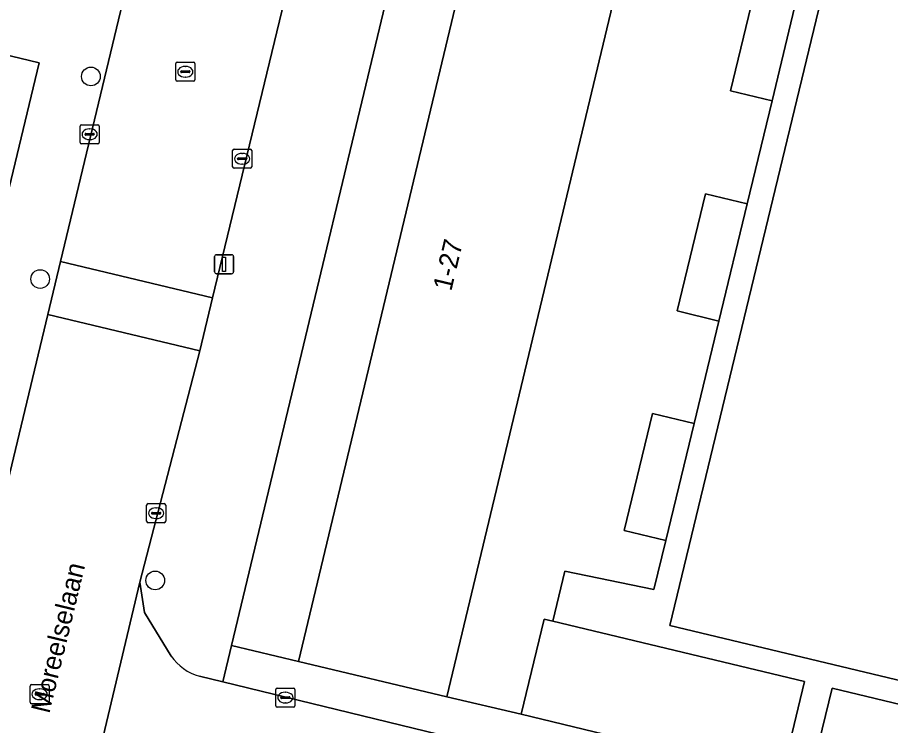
# Model space of a CAD drawing. Extents: x 162803 to 163818, y 381639 to 382475.
# Drawn here: x 163203.73 to 163249.5, y 382261.36 to 382298.47 of the extents above; entities that cross this region are included whole.
import ezdxf

# ---------------------------------------------------------------- set-up
doc = ezdxf.new("R2010")
doc.units = 0
for name, color, linetype in [('IMGEO_Boom', 7, 'Continuous'), ('IMGEO_Erf', 7, 'Continuous'), ('IMGEO_Kolk', 7, 'Continuous'), ('IMGEO_Lichtmast', 7, 'Continuous'), ('IMGEO_Openbare_ruimte_label', 7, 'Continuous'), ('IMGEO_Pand', 7, 'Continuous'), ('IMGEO_Pand_nummerreeks', 7, 'Continuous'), ('IMGEO_Rijbaan_lokaal_open', 7, 'Continuous'), ('IMGEO_Rioolput', 7, 'Continuous'), ('IMGEO_Voetpad_open', 7, 'Continuous')]:
    doc.layers.add(name, color=color, linetype=linetype)

msp = doc.modelspace()

# ---------------------------------------------------------------- linework, layer by layer
at = {"layer": 'IMGEO_Boom'}
for centre in [(163207.583, 382295.374), (163204.923, 382284.757), (163210.954, 382268.962)]:
    msp.add_circle(centre, 0.489, dxfattribs=at)
at = {"layer": 'IMGEO_Erf'}
for points in [[(163225.556, 382309.796), (163214.952, 382265.544), (163218.465, 382264.714), (163229.049, 382308.939)], [(163236.827, 382307.077), (163226.243, 382262.852), (163230.143, 382261.953), (163231.34, 382266.931), (163231.804, 382266.82), (163232.434, 382269.446), (163237.103, 382268.482), (163237.725, 382271.058), (163235.548, 382271.584), (163237.027, 382277.708), (163239.204, 382277.182), (163240.502, 382282.557), (163238.325, 382283.083), (163239.809, 382289.226), (163241.986, 382288.7), (163243.29, 382294.095), (163241.113, 382294.621), (163242.596, 382300.765), (163244.773, 382300.239), (163245.892, 382304.87)], [(163262.216, 382300.897), (163247.107, 382304.575), (163237.933, 382266.607), (163253.055, 382262.982)], [(163193.788, 382250), (163204.875, 382296.09), (163198.99, 382297.502), (163197.558, 382291.542), (163196.163, 382285.737), (163194.78, 382279.981), (163193.373, 382274.127), (163191.894, 382267.972), (163190.583, 382262.516), (163189.117, 382256.414), (163187.699, 382250.511), (163187.576, 382250), (163186.304, 382244.706), (163184.898, 382238.854), (163190.746, 382237.354)]]:
    msp.add_lwpolyline(points, close=True, dxfattribs=at)
at = {"layer": 'IMGEO_Kolk'}
for p, q in [((163207.017, 382291.921), (163207.017, 382292.773)), ((163207.092, 382292.847), (163207.944, 382292.847)), ((163207.505, 382292.627), (163207.53, 382292.627)), ((163208.018, 382292.773), (163208.018, 382291.921)), ((163207.276, 382292.341), (163207.276, 382292.353)), ((163207.714, 382292.304), (163207.316, 382292.304)), ((163207.319, 382292.39), (163207.717, 382292.39)), ((163207.76, 382292.353), (163207.76, 382292.341)), ((163207.944, 382291.847), (163207.092, 382291.847)), ((163207.528, 382292.067), (163207.503, 382292.067)), ((163215.014, 382290.635), (163215.014, 382291.487)), ((163215.089, 382291.561), (163215.941, 382291.561)), ((163215.502, 382291.341), (163215.527, 382291.341)), ((163216.015, 382291.487), (163216.015, 382290.635)), ((163215.273, 382291.055), (163215.273, 382291.067)), ((163215.711, 382291.018), (163215.313, 382291.018)), ((163215.316, 382291.104), (163215.714, 382291.104)), ((163215.525, 382290.781), (163215.5, 382290.781)), ((163215.757, 382291.067), (163215.757, 382291.055)), ((163215.941, 382290.561), (163215.089, 382290.561)), ((163210.577, 382272.985), (163211.429, 382272.985)), ((163210.502, 382272.059), (163210.502, 382272.911)), ((163210.761, 382272.479), (163210.761, 382272.491)), ((163210.804, 382272.528), (163211.202, 382272.528)), ((163210.99, 382272.765), (163211.015, 382272.765)), ((163211.245, 382272.491), (163211.245, 382272.479)), ((163211.503, 382272.911), (163211.503, 382272.059)), ((163211.199, 382272.442), (163210.801, 382272.442)), ((163211.013, 382272.205), (163210.988, 382272.205)), ((163211.429, 382271.985), (163210.577, 382271.985)), ((163217.351, 382263.318), (163218.203, 382263.318)), ((163217.276, 382262.392), (163217.276, 382263.244)), ((163217.578, 382262.861), (163217.976, 382262.861)), ((163217.764, 382263.098), (163217.789, 382263.098)), ((163218.277, 382263.244), (163218.277, 382262.392)), ((163217.535, 382262.812), (163217.535, 382262.824)), ((163217.973, 382262.775), (163217.575, 382262.775)), ((163217.787, 382262.538), (163217.762, 382262.538)), ((163218.019, 382262.824), (163218.019, 382262.812)), ((163218.203, 382262.318), (163217.351, 382262.318))]:
    msp.add_line(p, q, dxfattribs=at)
for points in [[(163207.017, 382291.921), (163207.017, 382292.773)], [(163207.092, 382292.847), (163207.944, 382292.847)], [(163208.018, 382292.773), (163208.018, 382291.921)], [(163207.944, 382291.847), (163207.092, 382291.847)], [(163215.014, 382290.635), (163215.014, 382291.487)], [(163215.089, 382291.561), (163215.941, 382291.561)], [(163216.015, 382291.487), (163216.015, 382290.635)], [(163215.941, 382290.561), (163215.089, 382290.561)], [(163210.577, 382272.985), (163211.429, 382272.985)], [(163210.502, 382272.059), (163210.502, 382272.911)], [(163211.503, 382272.911), (163211.503, 382272.059)], [(163211.429, 382271.985), (163210.577, 382271.985)], [(163217.351, 382263.318), (163218.203, 382263.318)], [(163217.276, 382262.392), (163217.276, 382263.244)], [(163218.277, 382263.244), (163218.277, 382262.392)], [(163218.203, 382262.318), (163217.351, 382262.318)]]:
    msp.add_lwpolyline(points, dxfattribs=at)
for centre, radius, start, end in [((163207.094, 382292.771), 0.0765, 91.552, 178.448), ((163207.094, 382292.771), 0.0765, 91.552, 178.448), ((163207.942, 382292.771), 0.0765, 1.552, 88.448), ((163207.942, 382292.771), 0.0765, 1.552, 88.448), ((163207.316, 382292.35), 0.0403, 85.8775, 175.7526), ((163207.313, 382292.34), 0.0366, 178.938, 274.7102), ((163207.717, 382292.347), 0.043, 264.8664, 352.4533), ((163207.721, 382292.352), 0.0386, 1.7309, 96.639), ((163207.094, 382291.923), 0.0765, 181.552, 268.448), ((163207.094, 382291.923), 0.0765, 181.552, 268.448), ((163207.942, 382291.923), 0.0765, 271.552, 358.448), ((163207.942, 382291.923), 0.0765, 271.552, 358.448), ((163215.091, 382291.485), 0.0765, 91.552, 178.448), ((163215.091, 382291.485), 0.0765, 91.552, 178.448), ((163215.939, 382291.485), 0.0765, 1.552, 88.448), ((163215.939, 382291.485), 0.0765, 1.552, 88.448), ((163215.313, 382291.064), 0.0403, 85.8775, 175.7526), ((163215.31, 382291.054), 0.0366, 178.938, 274.7102), ((163215.714, 382291.061), 0.043, 264.8664, 352.4533), ((163215.718, 382291.066), 0.0386, 1.7309, 96.639), ((163215.091, 382290.637), 0.0765, 181.552, 268.448), ((163215.091, 382290.637), 0.0765, 181.552, 268.448), ((163215.939, 382290.637), 0.0765, 271.552, 358.448), ((163215.939, 382290.637), 0.0765, 271.552, 358.448), ((163210.579, 382272.909), 0.0765, 91.552, 178.448), ((163210.579, 382272.909), 0.0765, 91.552, 178.448), ((163211.427, 382272.909), 0.0765, 1.552, 88.448), ((163211.427, 382272.909), 0.0765, 1.552, 88.448), ((163210.801, 382272.488), 0.0403, 85.8775, 175.7526), ((163210.798, 382272.478), 0.0366, 178.938, 274.7102), ((163211.202, 382272.485), 0.043, 264.8664, 352.4533), ((163211.206, 382272.49), 0.0386, 1.7309, 96.639), ((163210.579, 382272.061), 0.0765, 181.552, 268.448), ((163210.579, 382272.061), 0.0765, 181.552, 268.448), ((163211.427, 382272.061), 0.0765, 271.552, 358.448), ((163211.427, 382272.061), 0.0765, 271.552, 358.448), ((163217.353, 382263.242), 0.0765, 91.552, 178.448), ((163217.353, 382263.242), 0.0765, 91.552, 178.448), ((163218.201, 382263.242), 0.0765, 1.552, 88.448), ((163218.201, 382263.242), 0.0765, 1.552, 88.448), ((163217.575, 382262.821), 0.0403, 85.8775, 175.7526), ((163217.98, 382262.823), 0.0386, 1.7309, 96.639), ((163217.572, 382262.811), 0.0366, 178.938, 274.7102), ((163217.976, 382262.818), 0.043, 264.8664, 352.4533), ((163217.353, 382262.394), 0.0765, 181.552, 268.448), ((163217.353, 382262.394), 0.0765, 181.552, 268.448), ((163218.201, 382262.394), 0.0765, 271.552, 358.448), ((163218.201, 382262.394), 0.0765, 271.552, 358.448)]:
    msp.add_arc(centre, radius, start, end, dxfattribs=at)
for centre, major_axis, ratio, start_param, end_param in [((163207.504, 382292.347), (-0.387, 0.002), 0.722429, 4.712389, 7.853982), ((163207.529, 382292.347), (-0.39, 0.002), 0.717154, 1.570796, 4.712389), ((163215.501, 382291.061), (-0.387, 0.002), 0.722429, 4.712389, 7.853982), ((163215.526, 382291.061), (-0.39, 0.002), 0.717154, 1.570796, 4.712389), ((163210.989, 382272.485), (-0.387, 0.002), 0.722429, 4.712389, 7.853982), ((163211.014, 382272.485), (-0.39, 0.002), 0.717154, 1.570796, 4.712389), ((163217.763, 382262.818), (-0.387, 0.002), 0.722429, 4.712389, 7.853982), ((163217.788, 382262.818), (-0.39, 0.002), 0.717154, 1.570796, 4.712389)]:
    msp.add_ellipse(centre, major_axis=major_axis, ratio=ratio, start_param=start_param, end_param=end_param, dxfattribs=at)
at = {"layer": 'IMGEO_Lichtmast'}
for p, q in [((163214.07, 382285.134), (163214.07, 382285.934)), ((163214.07, 382285.934), (163214.07, 382285.134)), ((163214.17, 382286.034), (163214.96, 382286.034)), ((163214.96, 382286.034), (163214.17, 382286.034)), ((163215.06, 382285.934), (163215.06, 382285.134)), ((163215.06, 382285.134), (163215.06, 382285.934)), ((163214.96, 382285.034), (163214.17, 382285.034)), ((163214.17, 382285.034), (163214.96, 382285.034))]:
    msp.add_line(p, q, dxfattribs=at)
msp.add_lwpolyline([(163214.49, 382285.909), (163214.64, 382285.909), (163214.64, 382285.159), (163214.49, 382285.159), (163214.49, 382285.909)], dxfattribs=at)
for centre, start, end in [((163214.17, 382285.934), 90, 180), ((163214.17, 382285.934), 90, 180), ((163214.96, 382285.934), 0, 90), ((163214.96, 382285.934), 360, 90), ((163214.17, 382285.134), 180, 270), ((163214.17, 382285.134), 180, 270), ((163214.96, 382285.134), 270, 0), ((163214.96, 382285.134), 270, 0)]:
    msp.add_arc(centre, 0.1, start, end, dxfattribs=at)
at = {"layer": 'IMGEO_Pand'}
for points in [[(163229.049, 382308.939), (163218.465, 382264.714), (163226.243, 382262.852), (163236.827, 382307.077)], [(163244.773, 382300.239), (163242.596, 382300.765), (163241.113, 382294.621), (163243.29, 382294.095)], [(163240.502, 382282.557), (163241.986, 382288.7), (163239.809, 382289.226), (163238.325, 382283.083)], [(163237.725, 382271.058), (163239.204, 382277.182), (163237.027, 382277.708), (163235.548, 382271.584)], [(163244.992, 382263.659), (163231.804, 382266.82), (163231.34, 382266.931), (163230.143, 382261.953), (163243.783, 382258.657)], [(163259.071, 382260.284), (163258.585, 382260.401), (163246.436, 382263.313), (163245.227, 382258.308), (163257.862, 382255.255)]]:
    msp.add_lwpolyline(points, close=True, dxfattribs=at)
at = {"layer": 'IMGEO_Rijbaan_lokaal_open'}
for points in [[(163212.298, 382311.975), (163205.989, 382285.68), (163213.951, 382283.769), (163220.319, 382310.091)], [(163207.079, 382255.92), (163210.146, 382268.873), (163213.29, 382280.995), (163205.323, 382282.906), (163197.427, 382250), (163190.618, 382221.745), (163198.38, 382219.883), (163205.6, 382250), (163206.824, 382254.998)], [(163211.791, 382264.994), (163210.396, 382267.272), (163210.146, 382268.873), (163207.079, 382255.92)], [(163214.495, 382263.638), (163213.274, 382263.935)], [(163212.184, 382258.973), (163242.04, 382251.745), (163248.5, 382250.182), (163249.251, 382250), (163266.425, 382245.801), (163267.529, 382245.521), (163268.607, 382250), (163268.719, 382250.464), (163267.687, 382250.701), (163214.495, 382263.638)]]:
    msp.add_lwpolyline(points, dxfattribs=at)
msp.add_lwpolyline([(163213.951, 382283.769), (163205.989, 382285.68), (163205.323, 382282.906), (163213.29, 382280.995)], close=True, dxfattribs=at)
msp.add_arc((163214.038, 382266.573), 2.747, 215.0948, 253.8444, dxfattribs=at)
at = {"layer": 'IMGEO_Rioolput'}
for p, q in [((163212.032, 382295.196), (163212.032, 382296.048)), ((163212.107, 382296.122), (163212.959, 382296.122)), ((163212.52, 382295.902), (163212.545, 382295.902)), ((163213.033, 382296.048), (163213.033, 382295.196)), ((163212.291, 382295.616), (163212.291, 382295.628)), ((163212.729, 382295.579), (163212.331, 382295.579)), ((163212.334, 382295.665), (163212.732, 382295.665)), ((163212.775, 382295.628), (163212.775, 382295.616)), ((163212.959, 382295.122), (163212.107, 382295.122)), ((163212.543, 382295.342), (163212.518, 382295.342)), ((163204.394, 382262.572), (163204.394, 382263.424)), ((163204.469, 382263.498), (163205.321, 382263.498)), ((163205.395, 382263.424), (163205.395, 382262.572)), ((163204.653, 382262.992), (163204.653, 382263.004)), ((163205.091, 382262.955), (163204.693, 382262.955)), ((163204.696, 382263.041), (163205.094, 382263.041)), ((163204.882, 382263.278), (163204.907, 382263.278)), ((163205.137, 382263.004), (163205.137, 382262.992)), ((163205.321, 382262.498), (163204.469, 382262.498)), ((163204.905, 382262.718), (163204.88, 382262.718))]:
    msp.add_line(p, q, dxfattribs=at)
for points in [[(163212.032, 382295.196), (163212.032, 382296.048)], [(163212.107, 382296.122), (163212.959, 382296.122)], [(163213.033, 382296.048), (163213.033, 382295.196)], [(163212.959, 382295.122), (163212.107, 382295.122)], [(163204.394, 382262.572), (163204.394, 382263.424)], [(163204.469, 382263.498), (163205.321, 382263.498)], [(163205.395, 382263.424), (163205.395, 382262.572)], [(163205.321, 382262.498), (163204.469, 382262.498)]]:
    msp.add_lwpolyline(points, dxfattribs=at)
for centre, radius, start, end in [((163212.109, 382296.046), 0.0765, 91.552, 178.448), ((163212.109, 382296.046), 0.0765, 91.552, 178.448), ((163212.957, 382296.046), 0.0765, 1.552, 88.448), ((163212.957, 382296.046), 0.0765, 1.552, 88.448), ((163212.331, 382295.625), 0.0403, 85.8775, 175.7526), ((163212.328, 382295.615), 0.0366, 178.938, 274.7102), ((163212.732, 382295.622), 0.043, 264.8664, 352.4533), ((163212.736, 382295.627), 0.0386, 1.7309, 96.639), ((163212.109, 382295.198), 0.0765, 181.552, 268.448), ((163212.109, 382295.198), 0.0765, 181.552, 268.448), ((163212.957, 382295.198), 0.0765, 271.552, 358.448), ((163212.957, 382295.198), 0.0765, 271.552, 358.448), ((163204.471, 382263.422), 0.0765, 91.552, 178.448), ((163204.471, 382263.422), 0.0765, 91.552, 178.448), ((163205.319, 382263.422), 0.0765, 1.552, 88.448), ((163205.319, 382263.422), 0.0765, 1.552, 88.448), ((163204.693, 382263.001), 0.0403, 85.8775, 175.7526), ((163204.69, 382262.991), 0.0366, 178.938, 274.7102), ((163205.094, 382262.998), 0.043, 264.8664, 352.4533), ((163205.098, 382263.003), 0.0386, 1.7309, 96.639), ((163204.471, 382262.574), 0.0765, 181.552, 268.448), ((163204.471, 382262.574), 0.0765, 181.552, 268.448), ((163205.319, 382262.574), 0.0765, 271.552, 358.448), ((163205.319, 382262.574), 0.0765, 271.552, 358.448)]:
    msp.add_arc(centre, radius, start, end, dxfattribs=at)
for centre, major_axis, ratio, start_param, end_param in [((163212.519, 382295.622), (-0.387, 0.002), 0.722429, 4.712389, 7.853982), ((163212.544, 382295.622), (-0.39, 0.002), 0.717154, 1.570796, 4.712389), ((163204.881, 382262.998), (-0.387, 0.002), 0.722429, 4.712389, 7.853982), ((163204.906, 382262.998), (-0.39, 0.002), 0.717154, 1.570796, 4.712389)]:
    msp.add_ellipse(centre, major_axis=major_axis, ratio=ratio, start_param=start_param, end_param=end_param, dxfattribs=at)
at = {"layer": 'IMGEO_Voetpad_open'}
for points in [[(163211.924, 382316.587), (163203.509, 382318.352), (163203.203, 382316.877), (163201.421, 382309.498), (163199.669, 382302.131), (163199.068, 382299.644), (163199.002, 382299.363), (163198.588, 382297.599), (163198.99, 382297.502), (163204.875, 382296.09), (163193.788, 382250), (163190.746, 382237.354), (163190.286, 382235.467), (163189.262, 382235.713), (163188.703, 382233.318), (163188.207, 382231.249), (163181.162, 382201.749), (163166.779, 382141.517), (163165.995, 382138.411)], [(163174.142, 382153.38), (163174.825, 382156.215), (163189.971, 382219.062), (163190.618, 382221.745), (163197.427, 382250), (163205.323, 382282.906), (163205.989, 382285.68), (163212.298, 382311.975)], [(163220.319, 382310.091), (163213.951, 382283.769), (163213.29, 382280.995), (163210.146, 382268.873), (163210.396, 382267.272), (163211.791, 382264.994)], [(163213.274, 382263.935), (163214.495, 382263.638), (163214.952, 382265.544), (163225.556, 382309.796)], [(163262.216, 382300.897), (163253.055, 382262.982), (163237.933, 382266.607), (163247.107, 382304.575)], [(163244.773, 382300.239), (163243.29, 382294.095), (163241.986, 382288.7), (163240.502, 382282.557), (163239.204, 382277.182), (163237.725, 382271.058), (163237.103, 382268.482), (163232.434, 382269.446), (163231.804, 382266.82), (163244.992, 382263.659), (163243.783, 382258.657), (163245.227, 382258.308), (163246.436, 382263.313), (163258.585, 382260.401)], [(163245.227, 382258.308), (163243.783, 382258.657), (163230.143, 382261.953), (163226.243, 382262.852), (163218.465, 382264.714), (163214.952, 382265.544), (163214.495, 382263.638), (163267.687, 382250.701), (163268.719, 382250.464), (163269.549, 382250.274)]]:
    msp.add_lwpolyline(points, dxfattribs=at)
msp.add_arc((163214.038, 382266.573), 2.747, 215.0948, 253.8444, dxfattribs=at)

# ---------------------------------------------------------------- texts
at = {"layer": 'IMGEO_Openbare_ruimte_label'}
msp.add_text('Moreelselaan', height=1, rotation=76.4084, dxfattribs=at).set_placement((163205.401, 382261.945))
at = {"layer": 'IMGEO_Pand_nummerreeks'}
msp.add_text('1-27', height=1, rotation=76.541, dxfattribs=at).set_placement((163226.473, 382284.087))

doc.saveas('drawing.dxf')
